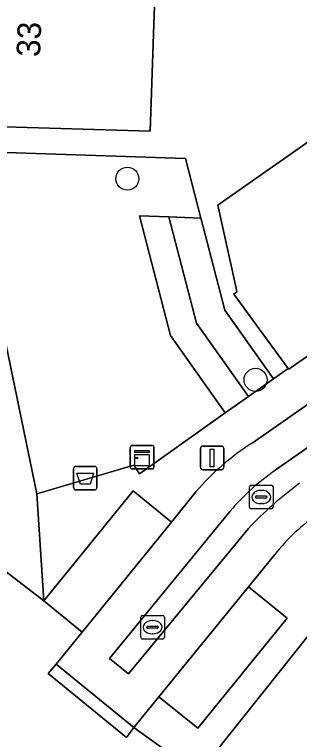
# Model space of a CAD drawing. Extents: x 161771 to 163125, y 382475 to 383179.
# Drawn here: x 161817.18 to 161829.27, y 383006.83 to 383037.63 of the extents above; entities that cross this region are included whole.
import ezdxf

# ---------------------------------------------------------------- set-up
doc = ezdxf.new("R2010")
doc.units = 0
for name, color, linetype in [('IMGEO_Afvalbak', 7, 'Continuous'), ('IMGEO_Boom', 7, 'Continuous'), ('IMGEO_Erf', 7, 'Continuous'), ('IMGEO_Groenvoorziening', 7, 'Continuous'), ('IMGEO_Kast', 7, 'Continuous'), ('IMGEO_Kolk', 7, 'Continuous'), ('IMGEO_Lichtmast', 7, 'Continuous'), ('IMGEO_Pand', 7, 'Continuous'), ('IMGEO_Pand_nummerreeks', 7, 'Continuous'), ('IMGEO_Parkeervlak_open', 7, 'Continuous'), ('IMGEO_Rijbaan_lokaal_open', 7, 'Continuous'), ('IMGEO_Voetpad_open', 7, 'Continuous')]:
    doc.layers.add(name, color=color, linetype=linetype)

msp = doc.modelspace()

# ---------------------------------------------------------------- linework, layer by layer
at = {"layer": 'IMGEO_Afvalbak'}
for p, q in [((161819.69, 383017.536), (161819.69, 383018.336)), ((161819.69, 383018.336), (161819.69, 383017.536)), ((161819.79, 383018.436), (161820.58, 383018.436)), ((161820.58, 383018.436), (161819.79, 383018.436)), ((161820.68, 383018.336), (161820.68, 383017.536)), ((161820.68, 383017.536), (161820.68, 383018.336)), ((161820.58, 383017.436), (161819.79, 383017.436)), ((161819.79, 383017.436), (161820.58, 383017.436))]:
    msp.add_line(p, q, dxfattribs=at)
msp.add_lwpolyline([(161819.833, 383018.15), (161820.537, 383018.15), (161820.388, 383017.68), (161819.982, 383017.68), (161819.833, 383018.15)], dxfattribs=at)
for centre, start, end in [((161819.79, 383018.336), 90, 180), ((161819.79, 383018.336), 90, 180), ((161820.58, 383018.336), 0, 90), ((161820.58, 383018.336), 360, 90), ((161819.79, 383017.536), 180, 270), ((161819.79, 383017.536), 180, 270), ((161820.58, 383017.536), 270, 0), ((161820.58, 383017.536), 270, 0)]:
    msp.add_arc(centre, 0.1, start, end, dxfattribs=at)
at = {"layer": 'IMGEO_Boom'}
for centre in [(161821.971, 383030.655), (161827.409, 383022.112)]:
    msp.add_circle(centre, 0.489, dxfattribs=at)
at = {"layer": 'IMGEO_Erf'}
msp.add_lwpolyline([(161823.177, 383039.433), (161823.112, 383037.617), (161822.935, 383032.675), (161814.864, 383032.919), (161815.123, 383031.829), (161824.437, 383031.507), (161825.086, 383028.985), (161825.169, 383028.663), (161826.103, 383025.069), (161828.165, 383022.151), (161828.794, 383022.597), (161826.486, 383025.752), (161826.616, 383025.85), (161826.581, 383026.006), (161825.991, 383028.69), (161825.806, 383029.529), (161826.013, 383029.674), (161830.107, 383032.546), (161831.656, 383033.633), (161836.114, 383036.761), (161835.573, 383037.532), (161836.554, 383038.221), (161837.098, 383037.446), (161838.693, 383038.565)], dxfattribs=at)
at = {"layer": 'IMGEO_Groenvoorziening'}
for points in [[(161826.126, 383020.704), (161823.798, 383023.999), (161822.479, 383029.074), (161823.73, 383029.031), (161825.086, 383028.985), (161824.437, 383031.507), (161815.123, 383031.829), (161818.125, 383017.273), (161822.25, 383018.481), (161822.488, 383018.123)], [(161827.104, 383021.398), (161824.904, 383024.513), (161823.73, 383029.031), (161822.479, 383029.074), (161823.798, 383023.999), (161826.126, 383020.704)], [(161828.165, 383022.151), (161826.103, 383025.069), (161825.169, 383028.663), (161825.086, 383028.985), (161823.73, 383029.031), (161824.904, 383024.513), (161827.104, 383021.398)]]:
    msp.add_lwpolyline(points, close=True, dxfattribs=at)
at = {"layer": 'IMGEO_Kast'}
for p, q in [((161822.095, 383018.401), (161822.095, 383019.242)), ((161822.095, 383019.242), (161822.095, 383018.401)), ((161822.17, 383019.326), (161823.011, 383019.326)), ((161823.011, 383019.326), (161822.17, 383019.326)), ((161823.095, 383019.251), (161823.095, 383018.41)), ((161823.095, 383018.41), (161823.095, 383019.251)), ((161823.02, 383018.326), (161822.179, 383018.326)), ((161822.179, 383018.326), (161823.02, 383018.326))]:
    msp.add_line(p, q, dxfattribs=at)
for points in [[(161822.29, 383019.116), (161822.89, 383019.116), (161822.89, 383019.031), (161822.29, 383019.031), (161822.29, 383019.116)], [(161822.29, 383018.941), (161822.89, 383018.941), (161822.89, 383018.452), (161822.29, 383018.452), (161822.29, 383018.941)]]:
    msp.add_lwpolyline(points, dxfattribs=at)
msp.add_circle((161822.374, 383018.79), 0.0377, dxfattribs=at)
for centre, start, end in [((161822.173, 383019.248), 92.4484, 184.2845), ((161822.173, 383019.248), 92.4484, 184.2845), ((161823.017, 383019.248), 2.4484, 94.2845), ((161823.017, 383019.248), 2.4484, 94.2845), ((161822.173, 383018.404), 182.4484, 274.2845), ((161822.173, 383018.404), 182.4484, 274.2845), ((161823.017, 383018.404), 272.4484, 4.2845), ((161823.017, 383018.404), 272.4484, 4.2845)]:
    msp.add_arc(centre, 0.0779, start, end, dxfattribs=at)
at = {"layer": 'IMGEO_Kolk'}
for p, q in [((161827.224, 383017.635), (161828.076, 383017.635)), ((161827.149, 383016.709), (161827.149, 383017.561)), ((161827.637, 383017.415), (161827.662, 383017.415)), ((161828.15, 383017.561), (161828.15, 383016.709)), ((161827.408, 383017.129), (161827.408, 383017.141)), ((161827.846, 383017.092), (161827.448, 383017.092)), ((161827.451, 383017.178), (161827.849, 383017.178)), ((161827.892, 383017.141), (161827.892, 383017.129)), ((161827.66, 383016.855), (161827.635, 383016.855)), ((161828.076, 383016.635), (161827.224, 383016.635)), ((161822.614, 383012.103), (161823.466, 383012.103)), ((161822.539, 383011.177), (161822.539, 383012.029)), ((161823.027, 383011.883), (161823.052, 383011.883)), ((161823.54, 383012.029), (161823.54, 383011.177)), ((161822.798, 383011.597), (161822.798, 383011.609)), ((161823.236, 383011.56), (161822.838, 383011.56)), ((161822.841, 383011.646), (161823.239, 383011.646)), ((161823.282, 383011.609), (161823.282, 383011.597)), ((161823.05, 383011.323), (161823.025, 383011.323)), ((161823.466, 383011.103), (161822.614, 383011.103))]:
    msp.add_line(p, q, dxfattribs=at)
for points in [[(161827.224, 383017.635), (161828.076, 383017.635)], [(161827.149, 383016.709), (161827.149, 383017.561)], [(161828.15, 383017.561), (161828.15, 383016.709)], [(161828.076, 383016.635), (161827.224, 383016.635)], [(161822.614, 383012.103), (161823.466, 383012.103)], [(161822.539, 383011.177), (161822.539, 383012.029)], [(161823.54, 383012.029), (161823.54, 383011.177)], [(161823.466, 383011.103), (161822.614, 383011.103)]]:
    msp.add_lwpolyline(points, dxfattribs=at)
for centre, radius, start, end in [((161827.226, 383017.559), 0.0765, 91.552, 178.448), ((161827.226, 383017.559), 0.0765, 91.552, 178.448), ((161828.074, 383017.559), 0.0765, 1.552, 88.448), ((161828.074, 383017.559), 0.0765, 1.552, 88.448), ((161827.448, 383017.138), 0.0403, 85.8775, 175.7526), ((161827.445, 383017.128), 0.0366, 178.938, 274.7102), ((161827.849, 383017.135), 0.043, 264.8664, 352.4533), ((161827.853, 383017.14), 0.0386, 1.7309, 96.639), ((161827.226, 383016.711), 0.0765, 181.552, 268.448), ((161827.226, 383016.711), 0.0765, 181.552, 268.448), ((161828.074, 383016.711), 0.0765, 271.552, 358.448), ((161828.074, 383016.711), 0.0765, 271.552, 358.448), ((161822.616, 383012.027), 0.0765, 91.552, 178.448), ((161822.616, 383012.027), 0.0765, 91.552, 178.448), ((161823.464, 383012.027), 0.0765, 1.552, 88.448), ((161823.464, 383012.027), 0.0765, 1.552, 88.448), ((161822.838, 383011.606), 0.0403, 85.8775, 175.7526), ((161822.835, 383011.596), 0.0366, 178.938, 274.7102), ((161823.239, 383011.603), 0.043, 264.8664, 352.4533), ((161823.243, 383011.608), 0.0386, 1.7309, 96.639), ((161822.616, 383011.179), 0.0765, 181.552, 268.448), ((161822.616, 383011.179), 0.0765, 181.552, 268.448), ((161823.464, 383011.179), 0.0765, 271.552, 358.448), ((161823.464, 383011.179), 0.0765, 271.552, 358.448)]:
    msp.add_arc(centre, radius, start, end, dxfattribs=at)
for centre, major_axis, ratio, start_param, end_param in [((161827.636, 383017.135), (-0.387, 0.002), 0.722429, 4.712389, 7.853982), ((161827.661, 383017.135), (-0.39, 0.002), 0.717154, 1.570796, 4.712389), ((161823.026, 383011.603), (-0.387, 0.002), 0.722429, 4.712389, 7.853982), ((161823.051, 383011.603), (-0.39, 0.002), 0.717154, 1.570796, 4.712389)]:
    msp.add_ellipse(centre, major_axis=major_axis, ratio=ratio, start_param=start_param, end_param=end_param, dxfattribs=at)
at = {"layer": 'IMGEO_Lichtmast'}
for p, q in [((161825.07, 383018.396), (161825.07, 383019.196)), ((161825.07, 383019.196), (161825.07, 383018.396)), ((161825.17, 383019.296), (161825.96, 383019.296)), ((161825.96, 383019.296), (161825.17, 383019.296)), ((161826.06, 383019.196), (161826.06, 383018.396)), ((161826.06, 383018.396), (161826.06, 383019.196)), ((161825.96, 383018.296), (161825.17, 383018.296)), ((161825.17, 383018.296), (161825.96, 383018.296))]:
    msp.add_line(p, q, dxfattribs=at)
msp.add_lwpolyline([(161825.49, 383019.171), (161825.64, 383019.171), (161825.64, 383018.421), (161825.49, 383018.421), (161825.49, 383019.171)], dxfattribs=at)
for centre, start, end in [((161825.17, 383019.196), 90, 180), ((161825.17, 383019.196), 90, 180), ((161825.96, 383019.196), 0, 90), ((161825.96, 383019.196), 360, 90), ((161825.17, 383018.396), 180, 270), ((161825.17, 383018.396), 180, 270), ((161825.96, 383018.396), 270, 0), ((161825.96, 383018.396), 270, 0)]:
    msp.add_arc(centre, 0.1, start, end, dxfattribs=at)
at = {"layer": 'IMGEO_Pand'}
for points in [[(161828.59, 383042.485), (161824.445, 383042.632), (161824.404, 383041.47), (161823.247, 383041.511), (161823.206, 383040.34), (161815.122, 383040.624), (161814.864, 383032.919), (161822.935, 383032.675), (161823.112, 383037.617), (161823.177, 383039.433), (161828.59, 383039.239)], [(161831.656, 383033.633), (161830.107, 383032.546), (161826.013, 383029.674), (161825.806, 383029.529), (161825.991, 383028.69), (161826.581, 383026.006), (161826.616, 383025.85), (161826.486, 383025.752), (161828.794, 383022.597), (161828.817, 383022.565), (161828.92, 383022.637), (161835.941, 383027.526)], [(161841.064, 383012.315), (161843.501, 383013.997), (161843.866, 383013.468), (161843.971, 383013.541), (161838.948, 383020.815), (161836.104, 383018.865), (161835.873, 383018.707), (161835.231, 383018.26), (161824.98, 383005.379), (161829.75, 383001.584), (161831.466, 383000.218), (161831.991, 383000.88), (161834.529, 383004.079), (161836.488, 383006.547)]]:
    msp.add_lwpolyline(points, close=True, dxfattribs=at)
at = {"layer": 'IMGEO_Parkeervlak_open'}
for points in [[(161823.841, 383016.072), (161822.216, 383017.393), (161818.421, 383012.725), (161820.056, 383011.399)], [(161827.107, 383013.32), (161823.308, 383008.651), (161824.96, 383007.314), (161828.745, 383011.987)]]:
    msp.add_lwpolyline(points, close=True, dxfattribs=at)
at = {"layer": 'IMGEO_Rijbaan_lokaal_open'}
for points in [[(161828.248, 383018.268), (161842.207, 383028.009), (161841.365, 383029.274), (161827.27, 383019.428)], [(161842.83, 383027.096), (161842.207, 383028.009), (161828.248, 383018.268)], [(161824.878, 383017.351), (161823.841, 383016.072), (161820.056, 383011.399), (161818.95, 383010.034), (161822.241, 383007.339), (161823.308, 383008.651), (161827.107, 383013.32), (161828.223, 383014.691)], [(161826.333, 383016.539), (161821.212, 383010.279), (161822.016, 383009.623), (161827.104, 383015.803)], [(161827.104, 383015.803), (161822.016, 383009.623), (161821.212, 383010.279), (161826.333, 383016.539)]]:
    msp.add_lwpolyline(points, dxfattribs=at)
for centre, radius, start, end in [((161832.945, 383010.477), 10.599, 122.3733, 139.563), ((161833.662, 383010.347), 9.594, 124.3507, 139.8053), ((161833.662, 383010.347), 9.594, 124.3507, 139.8053), ((161840.125, 383003.234), 18.098, 126.8423, 136.0103), ((161840.125, 383003.234), 18.098, 126.8423, 136.0103), ((161835.074, 383009.269), 8.737, 124.7571, 141.6414)]:
    msp.add_arc(centre, radius, start, end, dxfattribs=at)
at = {"layer": 'IMGEO_Voetpad_open'}
for points in [[(161816.268, 383014.386), (161818.421, 383012.725), (161818.125, 383017.273), (161815.123, 383031.829), (161814.864, 383032.919), (161815.122, 383040.624), (161815.343, 383047.183), (161815.381, 383048.33), (161815.655, 383049.557), (161818.149, 383060.711), (161818.217, 383061.016), (161819.491, 383064.88), (161821.163, 383069.953), (161823.15, 383075.826), (161824.964, 383081.188), (161826.886, 383086.928), (161828.496, 383091.74), (161830.027, 383096.314), (161830.121, 383096.594), (161831.842, 383101.546), (161833.724, 383106.958), (161836.053, 383112.233), (161838.104, 383116.879)], [(161828.223, 383014.691), (161827.107, 383013.32), (161828.745, 383011.987), (161824.96, 383007.314), (161823.308, 383008.651), (161822.241, 383007.339), (161824.98, 383005.379), (161835.231, 383018.26), (161835.873, 383018.707), (161836.104, 383018.865), (161838.948, 383020.815), (161845.717, 383025.456), (161848.95, 383027.672), (161851.639, 383029.486), (161851.702, 383029.528), (161851.818, 383029.361), (161855.04, 383031.661), (161859.462, 383034.715), (161863.572, 383037.554), (161863.873, 383037.762), (161868.171, 383040.731), (161872.532, 383043.743)], [(161852.406, 383042.092), (161841.429, 383034.604), (161841.266, 383034.493), (161842.312, 383032.961), (161842.742, 383032.329), (161842.782, 383032.29), (161835.941, 383027.526), (161828.92, 383022.637), (161828.817, 383022.565), (161828.794, 383022.597), (161828.165, 383022.151), (161827.104, 383021.398), (161826.126, 383020.704), (161822.488, 383018.123), (161822.25, 383018.481), (161818.125, 383017.273), (161818.421, 383012.725), (161822.216, 383017.393), (161823.841, 383016.072), (161824.878, 383017.351)], [(161827.27, 383019.428), (161841.365, 383029.274), (161843.557, 383030.796), (161844.216, 383031.301)], [(161843.418, 382985.182), (161843.287, 382985.06), (161843.233, 382985.01), (161842.777, 382985.497), (161842.731, 382985.546), (161841.579, 382987.042), (161833.28, 382997.829), (161833.959, 382998.347), (161831.991, 383000.88), (161831.466, 383000.218), (161829.75, 383001.584), (161824.98, 383005.379), (161822.241, 383007.339), (161821.927, 383006.924), (161818.616, 383009.639), (161818.95, 383010.034), (161820.056, 383011.399), (161818.421, 383012.725), (161816.268, 383014.386)]]:
    msp.add_lwpolyline(points, dxfattribs=at)
msp.add_lwpolyline([(161818.95, 383010.034), (161818.616, 383009.639), (161821.927, 383006.924), (161822.241, 383007.339)], close=True, dxfattribs=at)
for centre, radius, start, end in [((161832.945, 383010.477), 10.599, 122.3733, 139.563), ((161835.074, 383009.269), 8.737, 124.7571, 141.6414)]:
    msp.add_arc(centre, radius, start, end, dxfattribs=at)

# ---------------------------------------------------------------- texts
at = {"layer": 'IMGEO_Pand_nummerreeks'}
msp.add_text('33', height=1, rotation=87.688, dxfattribs=at).set_placement((161818.263, 383035.813))

doc.saveas('drawing.dxf')
